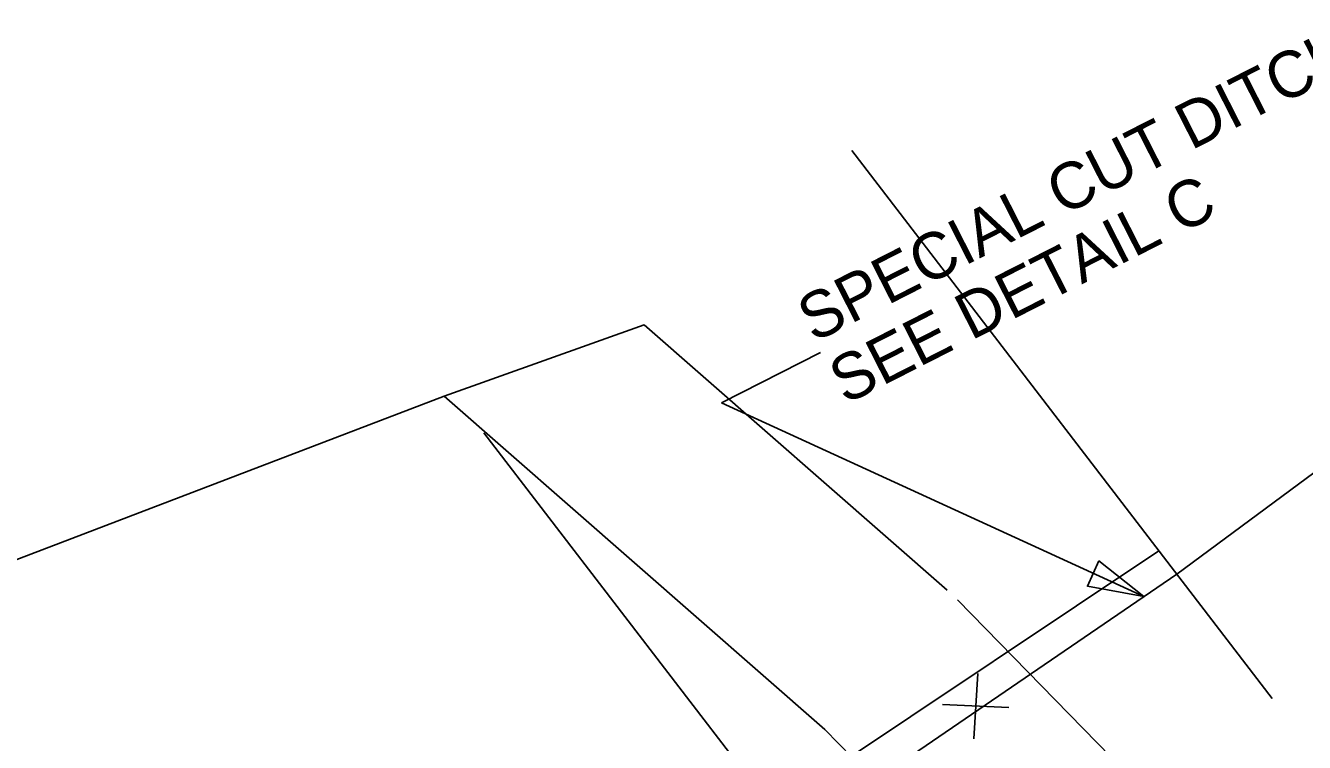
# Model space of a CAD drawing. Extents: x 2384780 to 2405432, y 547869 to 573706.
# Drawn here: x 2404576.3 to 2404714.2, y 571880.9 to 571958.2 of the extents above; entities that cross this region are included whole.
import ezdxf

# ---------------------------------------------------------------- set-up
doc = ezdxf.new("R2010")
doc.units = 0
for name, color, linetype in [('Old_Level_1', 7, 'Continuous'), ('Old_Level_18', 7, 'Continuous'), ('Old_Level_5', 7, 'Continuous'), ('Old_Level_63', 7, 'Continuous'), ('Prop Buffer Zone 1', 7, 'Continuous'), ('Prop Buffer Zone 2', 7, 'Continuous')]:
    doc.layers.add(name, color=color, linetype=linetype)

# ---------------------------------------------------------------- blocks, each defined once
blk = doc.blocks.new('SPOT')
at = {"layer": 'Old_Level_1'}
for p, q in [((-5.48625, 4.61225), (5.48625, -4.61175)), ((-4.608, -5.326), (4.609, 5.325))]:
    blk.add_line(p, q, dxfattribs=at)

msp = doc.modelspace()

# ---------------------------------------------------------------- linework, layer by layer
at = {"layer": 'Old_Level_18'}
msp.add_lwpolyline([(2404740.65, 571928.82), (2404700.44, 571899.09), (2404659.11, 571870.82)], dxfattribs=at)
at = {"layer": 'Old_Level_5'}
for p, q in [((2404651.33, 571917.54), (2404662.02, 571922.99)), ((2404696.89, 571896.66), (2404651.33, 571917.54))]:
    msp.add_line(p, q, dxfattribs=at)
msp.add_lwpolyline([(2404692.05, 571900.51), (2404696.89, 571896.66), (2404690.81, 571897.78)], close=True, dxfattribs=at)
at = {"layer": 'Old_Level_63'}
for p, q in [((2404710.73, 571885.68), (2404665.39, 571944.75)), ((2404671.07, 571855.24), (2404625.72, 571914.31)), ((2404698.52, 571901.6), (2404656.84, 571873.78))]:
    msp.add_line(p, q, dxfattribs=at)
at = {"layer": 'Prop Buffer Zone 1'}
for p, q in [((2404562.75, 571895.86), (2404621.42, 571918.27)), ((2404621.42, 571918.27), (2404662.49, 571882.32)), ((2404662.49, 571882.32), (2404710.44, 571833.28))]:
    msp.add_line(p, q, dxfattribs=at)
at = {"layer": 'Prop Buffer Zone 2'}
for p, q in [((2404621.42, 571918.27), (2404643.01, 571925.96)), ((2404643.01, 571925.96), (2404675.67, 571897.37)), ((2404676.79, 571896.3), (2404723.77, 571848.25))]:
    msp.add_line(p, q, dxfattribs=at)

# ---------------------------------------------------------------- block references
at = {"layer": 'Old_Level_63', "xscale": 0.5, "yscale": 0.5, "rotation": 37.5129687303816}
msp.add_blockref('SPOT', (2404678.76, 571884.85), dxfattribs=at)

# ---------------------------------------------------------------- texts
at = {"layer": 'Old_Level_5'}
for s, p in [('SPECIAL CUT DITCH', (2404661.28, 571924)), ('SEE DETAIL C', (2404664.69, 571917.32))]:
    msp.add_text(s, height=5, rotation=26.9999, dxfattribs=at).set_placement(p)

doc.saveas('drawing.dxf')
